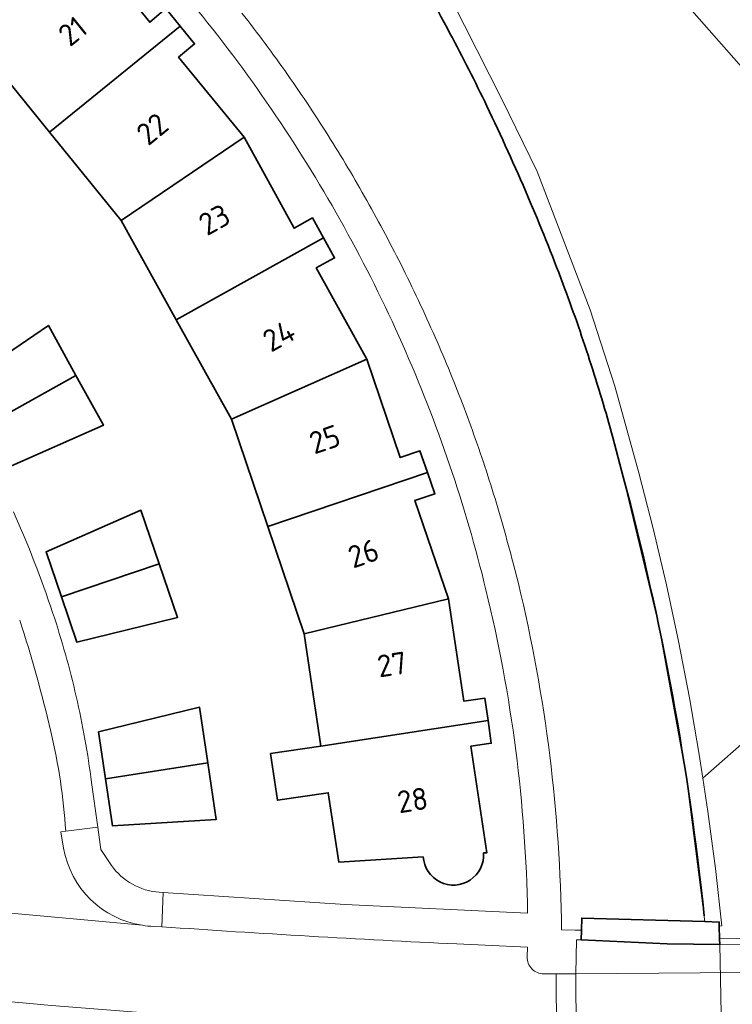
# Model space of a CAD drawing. Extents: x 150256 to 156914, y 461459 to 469481.
# Tile 528 of 656: x 154220 to 154264, y 467717 to 467777. Entities that reach past the tile are written whole.
import ezdxf
from ezdxf.enums import TextEntityAlignment as Align

# ---------------------------------------------------------------- set-up
doc = ezdxf.new("R2010")
doc.units = 0
doc.header["$LTSCALE"] = 0.75
for name, color, linetype, lineweight in [('B-RO-GK-BESCHOEIING-G', 251, 'GK-BESCHOEIING', 35), ('B-RO-GK-KADEMUUR-GV', 251, 'CONTINUOUS', 35), ('B-RO-IE-TERREINAFSCHEIDING_KUNSTMATIG_MUUR-G', 251, 'IE-TERREINAFSCHEIDING-KUNSTMATIG-DICHT', 18), ('B-RO-IE-TERREINAFSCHEIDING_KUNSTMATIG_MUUR-GV', 251, 'CONTINUOUS', 18), ('B-RO-KW-KUNSTWERK_DEK-GV', 6, 'CONTINUOUS', 18), ('B-RO-KW-KUNSTWERK_LANDHOOFD-GV', 251, 'CONTINUOUS', 18), ('B-RO-OG-BEBOUWING-GV', 6, 'CONTINUOUS', 35), ('B-RO-OG-BEBOUWING-T18', 1, 'CONTINUOUS', 18), ('B-RO-OG-WATER_SLOOT-GV', 251, 'CONTINUOUS', 18), ('B-RO-VH-VERHARDING_BETONSTRAATSTEEN-GV', 251, 'CONTINUOUS', 18), ('B-RO-VH-VERHARDING_TEGEL-GV', 251, 'CONTINUOUS', 18)]:
    doc.layers.add(name, color=color, linetype=linetype, lineweight=lineweight)
doc.styles.add('NLCS-ISO-M200-T18', font='NLCS-ISO.ttf', dxfattribs={"height": 360})
doc.linetypes.add('GK-BESCHOEIING', pattern='A,30,-5,[1,NLCS.SHX,S=1,R=0,X=0,Y=0],-5', length=40)
doc.linetypes.add('IE-TERREINAFSCHEIDING-KUNSTMATIG-DICHT', pattern='A,8,-1,[82,NLCS.SHX,S=0.75,R=90,X=0,Y=0],-1', length=10)

msp = doc.modelspace()

# ---------------------------------------------------------------- linework, layer by layer
at = {"layer": 'B-RO-GK-BESCHOEIING-G'}
for points in [[(154246.509, 467776.094, 0.009187), (154243.617, 467781.284)], [(154246.509, 467776.094, 0.009187), (154243.617, 467781.284)], [(154248.757, 467771.659, 0.011243), (154246.509, 467776.094)], [(154248.757, 467771.659, 0.011243), (154246.509, 467776.094)], [(154251.258, 467766.148, 0.010721), (154248.757, 467771.659)], [(154251.258, 467766.148, 0.010721), (154248.757, 467771.659)], [(154253.387, 467760.85, 0.011936), (154251.258, 467766.148)], [(154253.387, 467760.85, 0.011936), (154251.258, 467766.148)], [(154255.017, 467756.191, 0.011598), (154253.387, 467760.85)], [(154255.017, 467756.191, 0.011598), (154253.387, 467760.85)], [(154256.434, 467751.463, 0.011605), (154255.017, 467756.191)], [(154256.434, 467751.463, 0.011605), (154255.017, 467756.191)], [(154261.996, 467722.342, 0.039628), (154257.065, 467749.068)], [(154261.996, 467722.342, 0.039628), (154257.065, 467749.068)]]:
    msp.add_lwpolyline(points, format="xyb", dxfattribs=at)
msp.add_lwpolyline([(154256.434, 467751.463), (154257.065, 467749.068)], dxfattribs=at)
msp.add_lwpolyline([(154256.434, 467751.463), (154257.065, 467749.068)], dxfattribs=at)
at = {"layer": 'B-RO-GK-KADEMUUR-GV'}
msp.add_lwpolyline([(154254.519, 467721.46), (154254.502, 467720.87), (154259.749, 467720.619), (154262.939, 467720.582), (154262.933, 467720.924), (154262.916, 467721.705), (154262.91, 467721.952), (154262.025, 467721.978), (154254.54, 467722.192)], close=True, dxfattribs=at)
msp.add_lwpolyline([(154254.519, 467721.46), (154254.502, 467720.87), (154259.749, 467720.619), (154262.939, 467720.582), (154262.933, 467720.924), (154262.916, 467721.705), (154262.91, 467721.952), (154262.025, 467721.978), (154254.54, 467722.192)], close=True, dxfattribs=at)
at = {"layer": 'B-RO-IE-TERREINAFSCHEIDING_KUNSTMATIG_MUUR-G'}
msp.add_lwpolyline([(154244.198, 467796.833), (154284.754, 467750.81), (154355.058, 467812.634)], dxfattribs=at)
msp.add_lwpolyline([(154244.198, 467796.833), (154284.754, 467750.81), (154355.058, 467812.634)], dxfattribs=at)
at = {"layer": 'B-RO-IE-TERREINAFSCHEIDING_KUNSTMATIG_MUUR-GV'}
msp.add_lwpolyline([(154277.202, 467721.323), (154272.132, 467721.114), (154262.933, 467720.924), (154262.939, 467720.582), (154265.628, 467720.551), (154277.202, 467720.91)], close=True, dxfattribs=at)
msp.add_lwpolyline([(154277.202, 467721.323), (154272.132, 467721.114), (154262.933, 467720.924), (154262.939, 467720.582), (154265.628, 467720.551), (154277.202, 467720.91)], close=True, dxfattribs=at)
at = {"layer": 'B-RO-KW-KUNSTWERK_DEK-GV'}
msp.add_lwpolyline([(154263.042, 467715.329), (154263.046, 467715.114), (154271.137, 467715.086), (154272.163, 467715.082), (154276.116, 467715.068), (154277.202, 467715.064), (154277.224, 467715.305), (154277.203, 467719.066), (154277.202, 467720.91), (154277.202, 467721.323), (154272.132, 467721.114), (154262.933, 467720.924), (154262.939, 467720.582), (154259.749, 467720.619), (154254.502, 467720.87), (154254.221, 467720.877), (154254.173, 467718.806), (154254.187, 467715.202)], close=True, dxfattribs=at)
msp.add_lwpolyline([(154263.042, 467715.329), (154263.046, 467715.114), (154271.137, 467715.086), (154272.163, 467715.082), (154276.116, 467715.068), (154277.202, 467715.064), (154277.224, 467715.305), (154277.203, 467719.066), (154277.202, 467720.91), (154277.202, 467721.323), (154272.132, 467721.114), (154262.933, 467720.924), (154262.939, 467720.582), (154259.749, 467720.619), (154254.502, 467720.87), (154254.221, 467720.877), (154254.173, 467718.806), (154254.187, 467715.202)], close=True, dxfattribs=at)
at = {"layer": 'B-RO-KW-KUNSTWERK_LANDHOOFD-GV'}
msp.add_lwpolyline([(154254.502, 467720.87), (154254.221, 467720.877), (154254.173, 467718.806), (154254.187, 467715.202), (154263.042, 467715.329), (154262.939, 467720.582), (154259.749, 467720.619)], close=True, dxfattribs=at)
msp.add_lwpolyline([(154254.502, 467720.87), (154254.221, 467720.877), (154254.173, 467718.806), (154254.187, 467715.202), (154263.042, 467715.329), (154262.939, 467720.582), (154259.749, 467720.619)], close=True, dxfattribs=at)
at = {"layer": 'B-RO-OG-BEBOUWING-GV'}
for points in [[(154222.113, 467770.073), (154230.079, 467776.532), (154229.203, 467777.611), (154228.22, 467776.775), (154224.089, 467781.897), (154217.632, 467775.601)], [(154222.113, 467770.073), (154230.079, 467776.532), (154229.203, 467777.611), (154228.22, 467776.775), (154224.089, 467781.897), (154217.632, 467775.601)], [(154226.471, 467764.697), (154233.961, 467769.762), (154229.971, 467774.636), (154230.953, 467775.455), (154230.079, 467776.532), (154222.113, 467770.073)], [(154226.471, 467764.697), (154233.961, 467769.762), (154229.971, 467774.636), (154230.953, 467775.455), (154230.079, 467776.532), (154222.113, 467770.073)], [(154233.961, 467769.762), (154226.471, 467764.697), (154229.83, 467758.648), (154238.805, 467763.629), (154238.13, 467764.847), (154237.016, 467764.224)], [(154233.961, 467769.762), (154226.471, 467764.697), (154229.83, 467758.648), (154238.805, 467763.629), (154238.13, 467764.847), (154237.016, 467764.224)], [(154229.83, 467758.648), (154233.189, 467752.597), (154241.445, 467756.247), (154238.363, 467761.808), (154239.479, 467762.414), (154238.805, 467763.629)], [(154229.83, 467758.648), (154233.189, 467752.597), (154241.445, 467756.247), (154238.363, 467761.808), (154239.479, 467762.414), (154238.805, 467763.629)], [(154223.72, 467755.256), (154222.042, 467758.297), (154216.782, 467754.731), (154218.203, 467752.194)], [(154223.72, 467755.256), (154222.042, 467758.297), (154216.782, 467754.731), (154218.203, 467752.194)], [(154235.41, 467746.051), (154245.13, 467749.348), (154244.682, 467750.663), (154243.479, 467750.251), (154241.445, 467756.247), (154233.189, 467752.597)], [(154235.41, 467746.051), (154245.13, 467749.348), (154244.682, 467750.663), (154243.479, 467750.251), (154241.445, 467756.247), (154233.189, 467752.597)], [(154218.203, 467752.194), (154219.622, 467749.66), (154225.395, 467752.222), (154223.72, 467755.256)], [(154218.203, 467752.194), (154219.622, 467749.66), (154225.395, 467752.222), (154223.72, 467755.256)], [(154237.632, 467739.505), (154246.416, 467741.642), (154244.365, 467747.626), (154245.577, 467748.034), (154245.13, 467749.348), (154235.41, 467746.051)], [(154237.632, 467739.505), (154246.416, 467741.642), (154244.365, 467747.626), (154245.577, 467748.034), (154245.13, 467749.348), (154235.41, 467746.051)], [(154228.794, 467743.777), (154227.678, 467747.04), (154221.903, 467744.509), (154222.842, 467741.757)], [(154228.794, 467743.777), (154227.678, 467747.04), (154221.903, 467744.509), (154222.842, 467741.757)], [(154228.794, 467743.777), (154222.842, 467741.757), (154223.783, 467738.998), (154229.911, 467740.513)], [(154228.794, 467743.777), (154222.842, 467741.757), (154223.783, 467738.998), (154229.911, 467740.513)], [(154246.416, 467741.642), (154237.632, 467739.505), (154238.651, 467732.676), (154248.827, 467734.223), (154248.627, 467735.603), (154247.361, 467735.406)], [(154246.416, 467741.642), (154237.632, 467739.505), (154238.651, 467732.676), (154248.827, 467734.223), (154248.627, 467735.603), (154247.361, 467735.406)], [(154225.528, 467730.673), (154231.754, 467731.644), (154231.251, 467735.037), (154225.1, 467733.537)], [(154225.528, 467730.673), (154231.754, 467731.644), (154231.251, 467735.037), (154225.1, 467733.537)], [(154225.528, 467730.673), (154225.956, 467727.811), (154232.265, 467728.203), (154231.754, 467731.644)], [(154225.528, 467730.673), (154225.956, 467727.811), (154232.265, 467728.203), (154231.754, 467731.644)]]:
    msp.add_lwpolyline(points, close=True, dxfattribs=at)
msp.add_lwpolyline([(154248.555, 467726.161), (154248.764, 467726.175), (154247.775, 467732.668), (154249.027, 467732.845), (154248.827, 467734.223), (154238.651, 467732.676), (154235.577, 467732.216), (154236, 467729.374), (154239.089, 467729.833), (154239.729, 467725.602), (154244.882, 467725.936)], dxfattribs=at)
msp.add_lwpolyline([(154248.555, 467726.161), (154248.764, 467726.175), (154247.775, 467732.668), (154249.027, 467732.845), (154248.827, 467734.223), (154238.651, 467732.676), (154235.577, 467732.216), (154236, 467729.374), (154239.089, 467729.833), (154239.729, 467725.602), (154244.882, 467725.936)], dxfattribs=at)
msp.add_lwpolyline([(154244.882, 467725.936, 1.00217), (154248.555, 467726.161)], format="xyb", dxfattribs=at)
msp.add_lwpolyline([(154244.882, 467725.936, 1.00217), (154248.555, 467726.161)], format="xyb", dxfattribs=at)
at = {"layer": 'B-RO-OG-WATER_SLOOT-GV'}
for points in [[(154272.069, 467520.952), (154271.137, 467715.086), (154272.163, 467715.082), (154272.143, 467718.915), (154272.132, 467721.114), (154272.131, 467721.384), (154271.036, 467721.384), (154270.983, 467727.105), (154360.899, 467806.052), (154360.836, 467806.144), (154355.058, 467812.634), (154284.754, 467750.81), (154261.914, 467730.725), (154262.223, 467728.691), (154262.679, 467725.21), (154263.065, 467721.72), (154262.916, 467721.705), (154262.933, 467720.924), (154262.939, 467720.582), (154263.042, 467715.329), (154263.046, 467715.114), (154263.051, 467714.022), (154261.342, 467713.989), (154259.86, 467713.96)], [(154272.069, 467520.952), (154271.137, 467715.086), (154272.163, 467715.082), (154272.143, 467718.915), (154272.132, 467721.114), (154272.131, 467721.384), (154271.036, 467721.384), (154270.983, 467727.105), (154360.899, 467806.052), (154360.836, 467806.144), (154355.058, 467812.634), (154284.754, 467750.81), (154261.914, 467730.725), (154262.223, 467728.691), (154262.679, 467725.21), (154263.065, 467721.72), (154262.916, 467721.705), (154262.933, 467720.924), (154262.939, 467720.582), (154263.042, 467715.329), (154263.046, 467715.114), (154263.051, 467714.022), (154261.342, 467713.989), (154259.86, 467713.96)], [(154244.678, 467781.956), (154247.393, 467776.564), (154249.659, 467772.092), (154251.83, 467767.688), (154253.393, 467763.603), (154255.041, 467759.255), (154256.561, 467754.598), (154258.022, 467749.322), (154258.895, 467745.921), (154259.699, 467742.503), (154260.434, 467739.07), (154261.1, 467735.623), (154261.696, 467732.162), (154261.914, 467730.725), (154284.754, 467750.81), (154244.198, 467796.833)], [(154244.678, 467781.956), (154247.393, 467776.564), (154249.659, 467772.092), (154251.83, 467767.688), (154253.393, 467763.603), (154255.041, 467759.255), (154256.561, 467754.598), (154258.022, 467749.322), (154258.895, 467745.921), (154259.699, 467742.503), (154260.434, 467739.07), (154261.1, 467735.623), (154261.696, 467732.162), (154261.914, 467730.725), (154284.754, 467750.81), (154244.198, 467796.833)], [(154256.434, 467751.463), (154257.065, 467749.068), (154259.229, 467740.014), (154260.898, 467730.855), (154261.015, 467729.934), (154262.025, 467721.978), (154262.91, 467721.952), (154262.916, 467721.705), (154263.065, 467721.72), (154262.679, 467725.21), (154262.223, 467728.691), (154261.914, 467730.725), (154261.696, 467732.162), (154261.1, 467735.623), (154260.434, 467739.07), (154259.699, 467742.503), (154258.895, 467745.921), (154258.022, 467749.322), (154256.561, 467754.598), (154255.041, 467759.255), (154253.393, 467763.603), (154251.83, 467767.688), (154249.659, 467772.092), (154247.393, 467776.564), (154244.678, 467781.956)], [(154256.434, 467751.463), (154257.065, 467749.068), (154259.229, 467740.014), (154260.898, 467730.855), (154261.015, 467729.934), (154262.025, 467721.978), (154262.91, 467721.952), (154262.916, 467721.705), (154263.065, 467721.72), (154262.679, 467725.21), (154262.223, 467728.691), (154261.914, 467730.725), (154261.696, 467732.162), (154261.1, 467735.623), (154260.434, 467739.07), (154259.699, 467742.503), (154258.895, 467745.921), (154258.022, 467749.322), (154256.561, 467754.598), (154255.041, 467759.255), (154253.393, 467763.603), (154251.83, 467767.688), (154249.659, 467772.092), (154247.393, 467776.564), (154244.678, 467781.956)], [(154253.306, 467721.471), (154254.14, 467721.464), (154254.519, 467721.46), (154254.54, 467722.192), (154262.025, 467721.978), (154261.015, 467729.934), (154260.898, 467730.855), (154259.229, 467740.014), (154257.065, 467749.068), (154256.434, 467751.463)], [(154253.306, 467721.471), (154254.14, 467721.464), (154254.519, 467721.46), (154254.54, 467722.192), (154262.025, 467721.978), (154261.015, 467729.934), (154260.898, 467730.855), (154259.229, 467740.014), (154257.065, 467749.068), (154256.434, 467751.463)], [(154250.352, 467743.814), (154250.679, 467742.575)], [(154250.352, 467743.814), (154250.679, 467742.575)]]:
    msp.add_lwpolyline(points, dxfattribs=at)
for points in [[(154246.509, 467776.094, 0.009187), (154243.617, 467781.284)], [(154243.617, 467781.284, -0.009187), (154246.509, 467776.094)], [(154246.509, 467776.094, 0.009187), (154243.617, 467781.284)], [(154243.617, 467781.284, -0.009187), (154246.509, 467776.094)], [(154233.838, 467777.327, -0.01308), (154236.607, 467773.593)], [(154233.838, 467777.327, -0.01308), (154236.607, 467773.593)], [(154248.757, 467771.659, 0.011243), (154246.509, 467776.094)], [(154246.509, 467776.094, -0.011243), (154248.757, 467771.659)], [(154248.757, 467771.659, 0.011243), (154246.509, 467776.094)], [(154246.509, 467776.094, -0.011243), (154248.757, 467771.659)], [(154236.607, 467773.593, -0.012883), (154239.238, 467769.629)], [(154236.607, 467773.593, -0.012883), (154239.238, 467769.629)], [(154251.258, 467766.148, 0.010721), (154248.757, 467771.659)], [(154248.757, 467771.659, -0.010721), (154251.258, 467766.148)], [(154251.258, 467766.148, 0.010721), (154248.757, 467771.659)], [(154248.757, 467771.659, -0.010721), (154251.258, 467766.148)], [(154239.238, 467769.629, -0.012917), (154241.593, 467765.654)], [(154239.238, 467769.629, -0.012917), (154241.593, 467765.654)], [(154253.387, 467760.85, 0.011936), (154251.258, 467766.148)], [(154251.258, 467766.148, -0.011936), (154253.387, 467760.85)], [(154253.387, 467760.85, 0.011936), (154251.258, 467766.148)], [(154251.258, 467766.148, -0.011936), (154253.387, 467760.85)], [(154241.593, 467765.654, -0.012701), (154243.788, 467761.476)], [(154241.593, 467765.654, -0.012701), (154243.788, 467761.476)], [(154243.788, 467761.476, -0.012793), (154245.845, 467757.032)], [(154243.788, 467761.476, -0.012793), (154245.845, 467757.032)], [(154255.017, 467756.191, 0.011598), (154253.387, 467760.85)], [(154253.387, 467760.85, -0.011598), (154255.017, 467756.191)], [(154255.017, 467756.191, 0.011598), (154253.387, 467760.85)], [(154253.387, 467760.85, -0.011598), (154255.017, 467756.191)], [(154245.845, 467757.032, -0.013539), (154247.573, 467752.73)], [(154245.845, 467757.032, -0.013539), (154247.573, 467752.73)], [(154256.434, 467751.463, 0.011605), (154255.017, 467756.191)], [(154255.017, 467756.191, -0.011605), (154256.434, 467751.463)], [(154256.434, 467751.463, 0.011605), (154255.017, 467756.191)], [(154255.017, 467756.191, -0.011605), (154256.434, 467751.463)], [(154247.573, 467752.73, -0.013065), (154249.081, 467748.309)], [(154247.573, 467752.73, -0.013065), (154249.081, 467748.309)], [(154249.081, 467748.309, -0.013144), (154250.352, 467743.814)], [(154249.081, 467748.309, -0.013144), (154250.352, 467743.814)], [(154250.679, 467742.575, -0.05634), (154253.306, 467721.471)], [(154250.679, 467742.575, -0.05634), (154253.306, 467721.471)]]:
    msp.add_lwpolyline(points, format="xyb", dxfattribs=at)
at = {"layer": 'B-RO-VH-VERHARDING_BETONSTRAATSTEEN-GV'}
for points in [[(154222.303, 467740.807, 0.024283), (154219.92, 467746.945)], [(154222.303, 467740.807, 0.024283), (154219.92, 467746.945)], [(154222.192, 467733.565, 0.020795), (154220.295, 467740.353)], [(154220.295, 467740.353, -0.020795), (154222.192, 467733.565)], [(154222.192, 467733.565, 0.020795), (154220.295, 467740.353)], [(154220.295, 467740.353, -0.020795), (154222.192, 467733.565)], [(154223.739, 467735.691, 0.024197), (154222.303, 467740.807)], [(154223.739, 467735.691, 0.024197), (154222.303, 467740.807)], [(154224.674, 467730.461, 0.02426), (154223.739, 467735.691)], [(154224.674, 467730.461, 0.02426), (154223.739, 467735.691)], [(154222.771, 467730.545, 0.020856), (154222.192, 467733.565)], [(154222.192, 467733.565, -0.020856), (154222.771, 467730.545)], [(154222.771, 467730.545, 0.020856), (154222.192, 467733.565)], [(154222.192, 467733.565, -0.020856), (154222.771, 467730.545)], [(154223.096, 467727.487, 0.021225), (154222.771, 467730.545)], [(154222.771, 467730.545, -0.021225), (154223.096, 467727.487)], [(154223.096, 467727.487, 0.021225), (154222.771, 467730.545)], [(154222.771, 467730.545, -0.021225), (154223.096, 467727.487)], [(154227.768, 467721.757, -0.323363), (154222.973, 467726.456)], [(154222.973, 467726.456, 0.323363), (154227.768, 467721.757)], [(154227.768, 467721.757, -0.323363), (154222.973, 467726.456)], [(154222.973, 467726.456, 0.323363), (154227.768, 467721.757)], [(154228.8, 467723.766, -0.222516), (154225.884, 467725.403)], [(154228.8, 467723.766, -0.222516), (154225.884, 467725.403)], [(154228.452, 467721.69, -0.030694), (154227.768, 467721.757)], [(154227.768, 467721.757, 0.030694), (154228.452, 467721.69)], [(154228.452, 467721.69, -0.030694), (154227.768, 467721.757)], [(154227.768, 467721.757, 0.030694), (154228.452, 467721.69)], [(154246.926, 467720.619, -0.005511), (154228.958, 467721.666)], [(154246.926, 467720.619, -0.005511), (154228.958, 467721.666)], [(154252.228, 467718.794, -0.423443), (154251.207, 467719.837)], [(154252.228, 467718.794, -0.423443), (154251.207, 467719.837)]]:
    msp.add_lwpolyline(points, format="xyb", dxfattribs=at)
for points in [[(154223.096, 467727.487), (154225.056, 467727.728), (154224.674, 467730.461)], [(154223.096, 467727.487), (154225.056, 467727.728), (154224.674, 467730.461)], [(154225.056, 467727.728), (154223.096, 467727.487), (154222.805, 467727.448), (154222.973, 467726.456)], [(154225.056, 467727.728), (154223.096, 467727.487), (154222.805, 467727.448), (154222.973, 467726.456)], [(154225.884, 467725.403), (154225.246, 467726.379), (154225.056, 467727.728)], [(154225.884, 467725.403), (154225.246, 467726.379), (154225.056, 467727.728)], [(154147.986, 467727.475), (154157.402, 467725.026), (154158.391, 467724.837), (154158.398, 467724.835), (154168.249, 467722.691), (154172.775, 467723.682), (154173.9, 467723.434), (154173.839, 467723.084), (154174.816, 467722.893), (154182.029, 467721.791), (154189.358, 467720.613), (154190.091, 467720.506), (154204.62, 467718.706), (154209.994, 467718.084), (154212.967, 467717.764), (154217.585, 467717.302), (154222.238, 467716.879)], [(154147.986, 467727.475), (154157.402, 467725.026), (154158.391, 467724.837), (154158.398, 467724.835), (154168.249, 467722.691), (154172.775, 467723.682), (154173.9, 467723.434), (154173.839, 467723.084), (154174.816, 467722.893), (154182.029, 467721.791), (154189.358, 467720.613), (154190.091, 467720.506), (154204.62, 467718.706), (154209.994, 467718.084), (154212.967, 467717.764), (154217.585, 467717.302), (154222.238, 467716.879)], [(154222.973, 467726.456), (154222.805, 467727.448), (154223.096, 467727.487)], [(154222.973, 467726.456), (154222.805, 467727.448), (154223.096, 467727.487)], [(154228.452, 467721.69), (154228.958, 467721.666), (154229.038, 467723.75), (154228.8, 467723.766)], [(154228.452, 467721.69), (154228.958, 467721.666), (154229.038, 467723.75), (154228.8, 467723.766)], [(154241.948, 467710.927), (154242.158, 467715.511), (154240.914, 467715.595), (154233.616, 467715.999), (154230.771, 467716.199), (154225.078, 467716.639), (154222.238, 467716.879), (154217.585, 467717.302), (154212.967, 467717.764), (154209.994, 467718.084), (154204.62, 467718.706), (154190.091, 467720.506), (154189.358, 467720.613), (154182.029, 467721.791), (154174.816, 467722.893), (154173.839, 467723.084)], [(154241.948, 467710.927), (154242.158, 467715.511), (154240.914, 467715.595), (154233.616, 467715.999), (154230.771, 467716.199), (154225.078, 467716.639), (154222.238, 467716.879), (154217.585, 467717.302), (154212.967, 467717.764), (154209.994, 467718.084), (154204.62, 467718.706), (154190.091, 467720.506), (154189.358, 467720.613), (154182.029, 467721.791), (154174.816, 467722.893), (154173.839, 467723.084)], [(154211.959, 467723.206), (154227.768, 467721.757)], [(154227.768, 467721.757), (154211.959, 467723.206)], [(154211.959, 467723.206), (154227.768, 467721.757)], [(154227.768, 467721.757), (154211.959, 467723.206)], [(154228.958, 467721.666), (154228.452, 467721.69)], [(154228.958, 467721.666), (154228.452, 467721.69)], [(154251.207, 467719.837), (154251.224, 467720.416), (154246.926, 467720.619)], [(154251.207, 467719.837), (154251.224, 467720.416), (154246.926, 467720.619)], [(154252.994, 467715.195), (154252.98, 467718.799), (154252.228, 467718.794)], [(154252.994, 467715.195), (154252.98, 467718.799), (154252.228, 467718.794)]]:
    msp.add_lwpolyline(points, dxfattribs=at)
at = {"layer": 'B-RO-VH-VERHARDING_TEGEL-GV'}
for points in [[(154225.747, 467783.504, -0.046315), (154235.903, 467771.074)], [(154225.747, 467783.504, -0.046315), (154235.903, 467771.074)], [(154236.607, 467773.593, 0.01308), (154233.838, 467777.327)], [(154236.607, 467773.593, 0.01308), (154233.838, 467777.327)], [(154239.238, 467769.629, 0.012883), (154236.607, 467773.593)], [(154239.238, 467769.629, 0.012883), (154236.607, 467773.593)], [(154235.903, 467771.074, -0.044036), (154243.594, 467757.195)], [(154235.903, 467771.074, -0.044036), (154243.594, 467757.195)], [(154241.593, 467765.654, 0.012917), (154239.238, 467769.629)], [(154241.593, 467765.654, 0.012917), (154239.238, 467769.629)], [(154243.788, 467761.476, 0.012701), (154241.593, 467765.654)], [(154243.788, 467761.476, 0.012701), (154241.593, 467765.654)], [(154245.845, 467757.032, 0.012793), (154243.788, 467761.476)], [(154245.845, 467757.032, 0.012793), (154243.788, 467761.476)], [(154243.594, 467757.195, -0.044993), (154248.699, 467742.198)], [(154243.594, 467757.195, -0.044993), (154248.699, 467742.198)], [(154247.573, 467752.73, 0.013539), (154245.845, 467757.032)], [(154247.573, 467752.73, 0.013539), (154245.845, 467757.032)], [(154249.081, 467748.309, 0.013065), (154247.573, 467752.73)], [(154249.081, 467748.309, 0.013065), (154247.573, 467752.73)], [(154250.352, 467743.814, 0.013144), (154249.081, 467748.309)], [(154250.352, 467743.814, 0.013144), (154249.081, 467748.309)], [(154248.699, 467742.198, -0.055562), (154251.238, 467722.488)], [(154248.699, 467742.198, -0.055562), (154251.238, 467722.488)], [(154253.306, 467721.471, 0.05634), (154250.679, 467742.575)], [(154253.306, 467721.471, 0.05634), (154250.679, 467742.575)], [(154228.958, 467721.666, 0.005511), (154246.926, 467720.619)], [(154228.958, 467721.666, 0.005511), (154246.926, 467720.619)], [(154251.207, 467719.837, 0.423443), (154252.228, 467718.794)], [(154251.207, 467719.837, 0.423443), (154252.228, 467718.794)]]:
    msp.add_lwpolyline(points, format="xyb", dxfattribs=at)
for points in [[(154250.679, 467742.575), (154250.352, 467743.814)], [(154250.679, 467742.575), (154250.352, 467743.814)], [(154251.238, 467722.488), (154240.116, 467723.018), (154229.038, 467723.75), (154228.958, 467721.666)], [(154251.238, 467722.488), (154240.116, 467723.018), (154229.038, 467723.75), (154228.958, 467721.666)], [(154252.228, 467718.794), (154252.98, 467718.799), (154254.173, 467718.806), (154254.221, 467720.877), (154254.502, 467720.87), (154254.519, 467721.46), (154254.14, 467721.464), (154253.306, 467721.471)], [(154252.228, 467718.794), (154252.98, 467718.799), (154254.173, 467718.806), (154254.221, 467720.877), (154254.502, 467720.87), (154254.519, 467721.46), (154254.14, 467721.464), (154253.306, 467721.471)], [(154246.926, 467720.619), (154251.224, 467720.416), (154251.207, 467719.837)], [(154246.926, 467720.619), (154251.224, 467720.416), (154251.207, 467719.837)], [(154277.203, 467719.066), (154277.202, 467720.91), (154265.628, 467720.551), (154262.939, 467720.582), (154259.749, 467720.619), (154254.502, 467720.87), (154254.221, 467720.877), (154254.173, 467718.806), (154261.754, 467718.851)], [(154277.203, 467719.066), (154277.202, 467720.91), (154265.628, 467720.551), (154262.939, 467720.582), (154259.749, 467720.619), (154254.502, 467720.87), (154254.221, 467720.877), (154254.173, 467718.806), (154261.754, 467718.851)], [(154272.143, 467718.915), (154261.754, 467718.851), (154254.173, 467718.806), (154254.187, 467715.202), (154263.042, 467715.329), (154272.162, 467715.278), (154277.224, 467715.305), (154277.203, 467719.066)], [(154272.143, 467718.915), (154261.754, 467718.851), (154254.173, 467718.806), (154254.187, 467715.202), (154263.042, 467715.329), (154272.162, 467715.278), (154277.224, 467715.305), (154277.203, 467719.066)], [(154261.754, 467718.851), (154272.143, 467718.915), (154276.099, 467718.939), (154276.264, 467718.94)], [(154261.754, 467718.851), (154272.143, 467718.915), (154276.099, 467718.939), (154276.264, 467718.94)]]:
    msp.add_lwpolyline(points, dxfattribs=at)
msp.add_lwpolyline([(154253.781, 467715.2), (154254.009, 467715.201), (154254.187, 467715.202), (154254.173, 467718.806), (154252.98, 467718.799), (154252.994, 467715.195)], close=True, dxfattribs=at)
msp.add_lwpolyline([(154253.781, 467715.2), (154254.009, 467715.201), (154254.187, 467715.202), (154254.173, 467718.806), (154252.98, 467718.799), (154252.994, 467715.195)], close=True, dxfattribs=at)

# ---------------------------------------------------------------- texts
at = {"layer": 'B-RO-OG-BEBOUWING-T18', "style": 'NLCS-ISO-M200-T18'}
for s, rotation, p in [('21', 38.9, (154223.522, 467776.229)), ('21', 38.9, (154223.522, 467776.229)), ('22', 39.3, (154228.375, 467770.27)), ('22', 39.3, (154228.375, 467770.27)), ('23', 28.9, (154232.158, 467764.75)), ('23', 28.9, (154232.158, 467764.75)), ('24', 29, (154236.082, 467757.672)), ('24', 29, (154236.082, 467757.672)), ('25', 18.7, (154238.879, 467751.36)), ('25', 18.7, (154238.879, 467751.36)), ('26', 18.9, (154241.238, 467744.412)), ('26', 18.9, (154241.238, 467744.412)), ('27', 8.6, (154242.975, 467737.65)), ('27', 8.6, (154242.975, 467737.65)), ('28', 8.7, (154244.229, 467729.386)), ('28', 8.7, (154244.229, 467729.386))]:
    msp.add_text(s, height=1.35, rotation=rotation, dxfattribs=at).set_placement(p, align=Align.MIDDLE)

doc.saveas('drawing.dxf')
